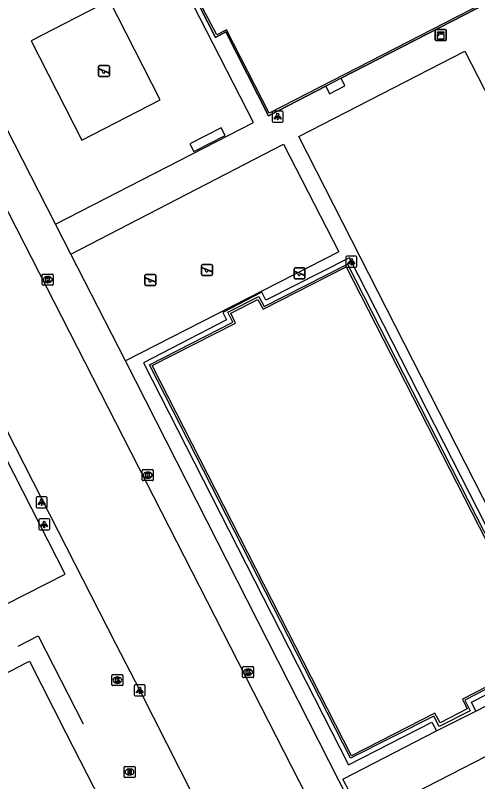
# Model space of a CAD drawing. Extents: x 158838 to 160074, y 386376 to 387776.
# Drawn here: x 159586.7 to 159628.7, y 387170.2 to 387239.8 of the extents above; entities that cross this region are included whole.
import ezdxf

# ---------------------------------------------------------------- set-up
doc = ezdxf.new("R2010")
doc.units = 0
for name, color, linetype in [('IMGEO_Hek', 7, 'Continuous'), ('IMGEO_Kast', 7, 'Continuous'), ('IMGEO_Kolk', 7, 'Continuous'), ('IMGEO_Lichtpunt', 7, 'Continuous'), ('IMGEO_Muur', 7, 'Continuous'), ('IMGEO_Pand', 7, 'Continuous'), ('IMGEO_Rijbaan_lokaal_gesloten', 7, 'Continuous'), ('IMGEO_Rioolput', 7, 'Continuous'), ('IMGEO_Speelvoorziening', 7, 'Continuous'), ('IMGEO_Terreindeel_open', 7, 'Continuous'), ('IMGEO_Voetpad_open', 7, 'Continuous')]:
    doc.layers.add(name, color=color, linetype=linetype)

msp = doc.modelspace()

# ---------------------------------------------------------------- linework, layer by layer
at = {"layer": 'IMGEO_Hek'}
for points in [[(159614.876, 387233.362), (159609.682, 387230.685), (159605.806, 387238.301), (159604.867, 387237.801), (159603.459, 387240.575), (159604.399, 387241.044), (159600.465, 387248.592), (159605.667, 387251.273)], [(159638.512, 387245.542), (159616.28, 387234.085)], [(159616.28, 387234.085), (159614.876, 387233.362)], [(159614.876, 387233.362), (159615.218, 387232.681), (159616.621, 387233.396), (159616.28, 387234.085)], [(159617.121, 387172.311), (159598.882, 387208.048), (159606.432, 387211.925), (159605.994, 387212.829), (159608.794, 387214.256), (159609.29, 387213.357), (159616.86, 387217.188), (159635.082, 387181.5), (159627.52, 387177.603), (159627.985, 387176.629), (159625.193, 387175.207), (159624.69, 387176.126), (159617.121, 387172.311)]]:
    msp.add_lwpolyline(points, dxfattribs=at)
at = {"layer": 'IMGEO_Kast'}
for p, q in [((159624.821, 387237.597), (159624.821, 387238.438)), ((159624.821, 387238.438), (159624.821, 387237.597)), ((159624.896, 387238.522), (159625.737, 387238.522)), ((159625.737, 387238.522), (159624.896, 387238.522)), ((159625.821, 387238.447), (159625.821, 387237.606)), ((159625.821, 387237.606), (159625.821, 387238.447)), ((159625.746, 387237.522), (159624.905, 387237.522)), ((159624.905, 387237.522), (159625.746, 387237.522))]:
    msp.add_line(p, q, dxfattribs=at)
for points in [[(159625.016, 387238.312), (159625.616, 387238.312), (159625.616, 387238.227), (159625.016, 387238.227), (159625.016, 387238.312)], [(159625.016, 387238.137), (159625.616, 387238.137), (159625.616, 387237.648), (159625.016, 387237.648), (159625.016, 387238.137)]]:
    msp.add_lwpolyline(points, dxfattribs=at)
msp.add_circle((159625.1, 387237.986), 0.0377, dxfattribs=at)
for centre, start, end in [((159624.899, 387238.444), 92.4484, 184.28452), ((159624.899, 387238.444), 92.4484, 184.28452), ((159625.743, 387238.444), 2.4484, 94.28452), ((159625.743, 387238.444), 2.4484, 94.28452), ((159624.899, 387237.6), 182.4484, 274.28452), ((159624.899, 387237.6), 182.4484, 274.28452), ((159625.743, 387237.6), 272.4484, 4.28452), ((159625.743, 387237.6), 272.4484, 4.28452)]:
    msp.add_arc(centre, 0.0779, start, end, dxfattribs=at)
at = {"layer": 'IMGEO_Kolk'}
for p, q in [((159589.137, 387215.372), (159589.137, 387216.224)), ((159589.212, 387216.298), (159590.064, 387216.298)), ((159589.625, 387216.078), (159589.65, 387216.078)), ((159590.138, 387216.224), (159590.138, 387215.372)), ((159590.064, 387215.298), (159589.212, 387215.298)), ((159589.648, 387215.518), (159589.623, 387215.518)), ((159598.296, 387198.536), (159599.148, 387198.536)), ((159598.221, 387197.61), (159598.221, 387198.462)), ((159598.709, 387198.316), (159598.734, 387198.316)), ((159599.222, 387198.462), (159599.222, 387197.61)), ((159599.148, 387197.536), (159598.296, 387197.536)), ((159598.732, 387197.756), (159598.707, 387197.756)), ((159607.329, 387179.717), (159607.329, 387180.569)), ((159607.404, 387180.643), (159608.256, 387180.643)), ((159607.817, 387180.423), (159607.842, 387180.423)), ((159608.33, 387180.569), (159608.33, 387179.717)), ((159595.452, 387178.993), (159595.452, 387179.845)), ((159595.527, 387179.919), (159596.379, 387179.919)), ((159596.453, 387179.845), (159596.453, 387178.993)), ((159607.84, 387179.863), (159607.815, 387179.863)), ((159595.963, 387179.139), (159595.938, 387179.139)), ((159595.94, 387179.699), (159595.965, 387179.699)), ((159608.256, 387179.643), (159607.404, 387179.643)), ((159596.379, 387178.919), (159595.527, 387178.919))]:
    msp.add_line(p, q, dxfattribs=at)
for points in [[(159589.137, 387215.372), (159589.137, 387216.224)], [(159589.212, 387216.298), (159590.064, 387216.298)], [(159589.458, 387215.998), (159589.581, 387215.998), (159589.581, 387215.847), (159589.711, 387215.998), (159589.875, 387215.998), (159589.729, 387215.847), (159589.882, 387215.598), (159589.73, 387215.598), (159589.645, 387215.762), (159589.581, 387215.695), (159589.581, 387215.598), (159589.458, 387215.598), (159589.458, 387215.998)], [(159590.138, 387216.224), (159590.138, 387215.372)], [(159590.064, 387215.298), (159589.212, 387215.298)], [(159598.296, 387198.536), (159599.148, 387198.536)], [(159598.221, 387197.61), (159598.221, 387198.462)], [(159598.542, 387198.236), (159598.665, 387198.236), (159598.665, 387198.085), (159598.795, 387198.236), (159598.959, 387198.236), (159598.813, 387198.085), (159598.966, 387197.836), (159598.814, 387197.836), (159598.729, 387198), (159598.665, 387197.933), (159598.665, 387197.836), (159598.542, 387197.836), (159598.542, 387198.236)], [(159599.222, 387198.462), (159599.222, 387197.61)], [(159599.148, 387197.536), (159598.296, 387197.536)], [(159607.329, 387179.717), (159607.329, 387180.569)], [(159607.404, 387180.643), (159608.256, 387180.643)], [(159608.33, 387180.569), (159608.33, 387179.717)], [(159595.452, 387178.993), (159595.452, 387179.845)], [(159595.527, 387179.919), (159596.379, 387179.919)], [(159596.453, 387179.845), (159596.453, 387178.993)], [(159607.65, 387180.343), (159607.773, 387180.343), (159607.773, 387180.192), (159607.903, 387180.343), (159608.067, 387180.343), (159607.921, 387180.192), (159608.074, 387179.943), (159607.922, 387179.943), (159607.837, 387180.107), (159607.773, 387180.04), (159607.773, 387179.943), (159607.65, 387179.943), (159607.65, 387180.343)], [(159595.773, 387179.619), (159595.896, 387179.619), (159595.896, 387179.468), (159596.026, 387179.619), (159596.19, 387179.619), (159596.044, 387179.468), (159596.197, 387179.219), (159596.045, 387179.219), (159595.96, 387179.383), (159595.896, 387179.316), (159595.896, 387179.219), (159595.773, 387179.219), (159595.773, 387179.619)], [(159608.256, 387179.643), (159607.404, 387179.643)], [(159596.379, 387178.919), (159595.527, 387178.919)]]:
    msp.add_lwpolyline(points, dxfattribs=at)
for centre, start, end in [((159589.214, 387216.222), 91.55205, 178.44795), ((159589.214, 387216.222), 91.55205, 178.44795), ((159590.062, 387216.222), 1.55205, 88.44795), ((159590.062, 387216.222), 1.55205, 88.44795), ((159589.214, 387215.374), 181.55205, 268.44795), ((159589.214, 387215.374), 181.55205, 268.44795), ((159590.062, 387215.374), 271.55205, 358.44795), ((159590.062, 387215.374), 271.55205, 358.44795), ((159598.298, 387198.46), 91.55205, 178.44795), ((159598.298, 387198.46), 91.55205, 178.44795), ((159599.146, 387198.46), 1.55205, 88.44795), ((159599.146, 387198.46), 1.55205, 88.44795), ((159598.298, 387197.612), 181.55205, 268.44795), ((159598.298, 387197.612), 181.55205, 268.44795), ((159599.146, 387197.612), 271.55205, 358.44795), ((159599.146, 387197.612), 271.55205, 358.44795), ((159607.406, 387180.567), 91.55205, 178.44795), ((159607.406, 387180.567), 91.55205, 178.44795), ((159608.254, 387180.567), 1.55205, 88.44795), ((159608.254, 387180.567), 1.55205, 88.44795), ((159595.529, 387179.843), 91.55205, 178.44795), ((159595.529, 387179.843), 91.55205, 178.44795), ((159596.377, 387179.843), 1.55205, 88.44795), ((159596.377, 387179.843), 1.55205, 88.44795), ((159607.406, 387179.719), 181.55205, 268.44795), ((159607.406, 387179.719), 181.55205, 268.44795), ((159608.254, 387179.719), 271.55205, 358.44795), ((159608.254, 387179.719), 271.55205, 358.44795), ((159595.529, 387178.995), 181.55205, 268.44795), ((159595.529, 387178.995), 181.55205, 268.44795), ((159596.377, 387178.995), 271.55205, 358.44795), ((159596.377, 387178.995), 271.55205, 358.44795)]:
    msp.add_arc(centre, 0.0765, start, end, dxfattribs=at)
for centre, major_axis, ratio, start_param, end_param in [((159589.624, 387215.798), (-0.387, 0.002), 0.722429, 4.712389, 7.853982), ((159589.649, 387215.798), (-0.39, 0.002), 0.717154, 1.570796, 4.712389), ((159598.708, 387198.036), (-0.387, 0.002), 0.722429, 4.712389, 7.853982), ((159598.733, 387198.036), (-0.39, 0.002), 0.717154, 1.570796, 4.712389), ((159607.816, 387180.143), (-0.387, 0.002), 0.722429, 4.712389, 7.853982), ((159607.841, 387180.143), (-0.39, 0.002), 0.717154, 1.570796, 4.712389), ((159595.939, 387179.419), (-0.387, 0.002), 0.722429, 4.712389, 7.853982), ((159595.964, 387179.419), (-0.39, 0.002), 0.717154, 1.570796, 4.712389)]:
    msp.add_ellipse(centre, major_axis=major_axis, ratio=ratio, start_param=start_param, end_param=end_param, dxfattribs=at)
at = {"layer": 'IMGEO_Lichtpunt'}
for p, q in [((159610.015, 387231.014), (159610.015, 387230.207)), ((159610.015, 387231.014), (159610.015, 387230.207)), ((159610.917, 387231.109), (159610.109, 387231.109)), ((159610.917, 387231.109), (159610.109, 387231.109)), ((159611.011, 387230.207), (159611.011, 387231.014)), ((159611.011, 387230.207), (159611.011, 387231.014)), ((159610.109, 387230.113), (159610.917, 387230.113)), ((159610.109, 387230.113), (159610.917, 387230.113)), ((159616.71, 387217.832), (159616.71, 387217.025)), ((159616.71, 387217.832), (159616.71, 387217.025)), ((159617.612, 387217.927), (159616.804, 387217.927)), ((159617.612, 387217.927), (159616.804, 387217.927)), ((159617.706, 387217.025), (159617.706, 387217.832)), ((159617.706, 387217.025), (159617.706, 387217.832)), ((159616.804, 387216.931), (159617.612, 387216.931)), ((159616.804, 387216.931), (159617.612, 387216.931)), ((159588.58, 387195.976), (159588.58, 387195.169)), ((159588.58, 387195.976), (159588.58, 387195.169)), ((159589.482, 387196.071), (159588.674, 387196.071)), ((159589.482, 387196.071), (159588.674, 387196.071)), ((159589.576, 387195.169), (159589.576, 387195.976)), ((159589.576, 387195.169), (159589.576, 387195.976)), ((159588.674, 387195.075), (159589.482, 387195.075)), ((159588.674, 387195.075), (159589.482, 387195.075)), ((159588.814, 387193.969), (159588.814, 387193.162)), ((159588.814, 387193.969), (159588.814, 387193.162)), ((159589.716, 387194.064), (159588.908, 387194.064)), ((159589.716, 387194.064), (159588.908, 387194.064)), ((159589.81, 387193.162), (159589.81, 387193.969)), ((159589.81, 387193.162), (159589.81, 387193.969)), ((159588.908, 387193.068), (159589.716, 387193.068)), ((159588.908, 387193.068), (159589.716, 387193.068)), ((159597.489, 387178.877), (159597.489, 387178.07)), ((159597.489, 387178.877), (159597.489, 387178.07)), ((159598.391, 387178.972), (159597.583, 387178.972)), ((159598.391, 387178.972), (159597.583, 387178.972)), ((159598.485, 387178.07), (159598.485, 387178.877)), ((159598.485, 387178.07), (159598.485, 387178.877)), ((159597.583, 387177.976), (159598.391, 387177.976)), ((159597.583, 387177.976), (159598.391, 387177.976))]:
    msp.add_line(p, q, dxfattribs=at)
for points in [[(159610.389, 387230.678), (159610.428, 387230.65), (159610.24, 387230.388), (159610.202, 387230.415), (159610.389, 387230.678)], [(159610.491, 387230.63), (159610.538, 387230.63), (159610.538, 387230.308), (159610.491, 387230.308), (159610.491, 387230.63)], [(159610.601, 387230.65), (159610.639, 387230.677), (159610.826, 387230.415), (159610.787, 387230.387), (159610.601, 387230.65)], [(159617.084, 387217.496), (159617.123, 387217.468), (159616.935, 387217.206), (159616.897, 387217.233), (159617.084, 387217.496)], [(159617.186, 387217.448), (159617.233, 387217.448), (159617.233, 387217.126), (159617.186, 387217.126), (159617.186, 387217.448)], [(159617.296, 387217.468), (159617.334, 387217.495), (159617.521, 387217.233), (159617.482, 387217.205), (159617.296, 387217.468)], [(159588.954, 387195.64), (159588.993, 387195.612), (159588.805, 387195.35), (159588.767, 387195.377), (159588.954, 387195.64)], [(159589.056, 387195.592), (159589.103, 387195.592), (159589.103, 387195.27), (159589.056, 387195.27), (159589.056, 387195.592)], [(159589.166, 387195.612), (159589.204, 387195.639), (159589.391, 387195.377), (159589.352, 387195.349), (159589.166, 387195.612)], [(159589.188, 387193.633), (159589.227, 387193.605), (159589.039, 387193.343), (159589.001, 387193.37), (159589.188, 387193.633)], [(159589.29, 387193.585), (159589.337, 387193.585), (159589.337, 387193.263), (159589.29, 387193.263), (159589.29, 387193.585)], [(159589.4, 387193.605), (159589.438, 387193.632), (159589.625, 387193.37), (159589.586, 387193.342), (159589.4, 387193.605)], [(159597.863, 387178.541), (159597.902, 387178.513), (159597.714, 387178.251), (159597.676, 387178.278), (159597.863, 387178.541)], [(159597.965, 387178.493), (159598.012, 387178.493), (159598.012, 387178.171), (159597.965, 387178.171), (159597.965, 387178.493)], [(159598.075, 387178.513), (159598.113, 387178.54), (159598.3, 387178.278), (159598.261, 387178.25), (159598.075, 387178.513)]]:
    msp.add_lwpolyline(points, dxfattribs=at)
for centre in [(159610.514, 387230.812), (159617.209, 387217.63), (159589.079, 387195.774), (159589.313, 387193.767), (159597.988, 387178.675)]:
    msp.add_circle(centre, 0.0994, dxfattribs=at)
for centre, start, end in [((159610.109, 387231.014), 90, 180), ((159610.109, 387231.014), 90, 180), ((159610.917, 387231.014), 0, 90), ((159610.917, 387231.014), 0, 90), ((159610.109, 387230.207), 180, 270), ((159610.109, 387230.207), 180, 270), ((159610.917, 387230.207), 270, 0), ((159610.917, 387230.207), 270, 360), ((159616.804, 387217.832), 90, 180), ((159616.804, 387217.832), 90, 180), ((159617.612, 387217.832), 0, 90), ((159617.612, 387217.832), 0, 90), ((159616.804, 387217.025), 180, 270), ((159616.804, 387217.025), 180, 270), ((159617.612, 387217.025), 270, 0), ((159617.612, 387217.025), 270, 360), ((159588.674, 387195.976), 90, 180), ((159588.674, 387195.976), 90, 180), ((159589.482, 387195.976), 0, 90), ((159589.482, 387195.976), 0, 90), ((159588.674, 387195.169), 180, 270), ((159588.674, 387195.169), 180, 270), ((159589.482, 387195.169), 270, 0), ((159589.482, 387195.169), 270, 360), ((159588.908, 387193.969), 90, 180), ((159588.908, 387193.969), 90, 180), ((159589.716, 387193.969), 0, 90), ((159589.716, 387193.969), 0, 90), ((159588.908, 387193.162), 180, 270), ((159588.908, 387193.162), 180, 270), ((159589.716, 387193.162), 270, 0), ((159589.716, 387193.162), 270, 360), ((159597.583, 387178.877), 90, 180), ((159597.583, 387178.877), 90, 180), ((159598.391, 387178.877), 0, 90), ((159598.391, 387178.877), 0, 90), ((159597.583, 387178.07), 180, 270), ((159597.583, 387178.07), 180, 270), ((159598.391, 387178.07), 270, 0), ((159598.391, 387178.07), 270, 360)]:
    msp.add_arc(centre, 0.0946, start, end, dxfattribs=at)
at = {"layer": 'IMGEO_Muur'}
msp.add_lwpolyline([(159586.952, 387182.514), (159588.78, 387183.443), (159592.841, 387175.431)], dxfattribs=at)
at = {"layer": 'IMGEO_Pand'}
msp.add_lwpolyline([(159572.395, 387149.094), (159566.225, 387161.172), (159566.091, 387161.104), (159566.041, 387161.202), (159562.501, 387168.153), (159562.826, 387168.318), (159562.957, 387168.061), (159577.897, 387175.668), (159577.801, 387175.857), (159578.245, 387176.084), (159587.725, 387181.01), (159587.963, 387181.133), (159591.291, 387174.62), (159597.659, 387162.154), (159597.785, 387161.907), (159591.347, 387158.618), (159591.249, 387158.568), (159591.185, 387158.692), (159572.395, 387149.094)], dxfattribs=at)
at = {"layer": 'IMGEO_Rijbaan_lokaal_gesloten'}
for points in [[(159566.285, 387241.015), (159567.044, 387239.315), (159567.086, 387239.219), (159567.129, 387239.123), (159567.171, 387239.026), (159567.179, 387239.01), (159567.186, 387238.994), (159567.193, 387238.978), (159567.238, 387238.878), (159567.283, 387238.779), (159567.328, 387238.679), (159567.496, 387238.318), (159568.485, 387236.19), (159578.603, 387216.404), (159588.284, 387197.472), (159595.815, 387182.684), (159597.982, 387178.474), (159602.851, 387168.892), (159608.161, 387158.52), (159610.766, 387153.366), (159613.317, 387148.522)], [(159576.335, 387240.884), (159603.405, 387187.924), (159620.125, 387155.225)]]:
    msp.add_lwpolyline(points, dxfattribs=at)
at = {"layer": 'IMGEO_Rioolput'}
for p, q in [((159596.56, 387170.644), (159596.56, 387171.496)), ((159596.635, 387171.57), (159597.487, 387171.57)), ((159597.561, 387171.496), (159597.561, 387170.644)), ((159597.071, 387170.79), (159597.046, 387170.79)), ((159597.048, 387171.35), (159597.073, 387171.35)), ((159597.487, 387170.57), (159596.635, 387170.57))]:
    msp.add_line(p, q, dxfattribs=at)
for points in [[(159596.56, 387170.644), (159596.56, 387171.496)], [(159596.635, 387171.57), (159597.487, 387171.57)], [(159597.561, 387171.496), (159597.561, 387170.644)], [(159597.149, 387171.268), (159596.897, 387171.27), (159596.897, 387170.87)], [(159596.897, 387170.87), (159597.021, 387170.87), (159597.021, 387171.032), (159597.032, 387171.032)], [(159597.075, 387171.189), (159597.021, 387171.189), (159597.021, 387171.108)], [(159597.021, 387171.108), (159597.073, 387171.108)], [(159597.079, 387171.003), (159597.15, 387170.87), (159597.29, 387170.87), (159597.225, 387170.996)], [(159597.487, 387170.57), (159596.635, 387170.57)]]:
    msp.add_lwpolyline(points, dxfattribs=at)
for centre, radius, start, end in [((159596.637, 387171.494), 0.0765, 91.55205, 178.44795), ((159596.637, 387171.494), 0.0765, 91.55205, 178.44795), ((159597.485, 387171.494), 0.0765, 1.55205, 88.44795), ((159597.485, 387171.494), 0.0765, 1.55205, 88.44795), ((159597.031, 387170.979), 0.0533, 26.02933, 88.69889), ((159597.057, 387171.297), 0.19, 274.7715, 282.96867), ((159597.081, 387171.093), 0.0964, 77.00612, 93.18647), ((159597.095, 387171.15), 0.0378, 276.66336, 79.67722), ((159597.148, 387171.158), 0.109, 350.36119, 89.41601), ((159597.146, 387171.158), 0.112, 277.58423, 350.98172), ((159597.13, 387170.943), 0.108, 29.51342, 73.79051), ((159596.637, 387170.646), 0.0765, 181.55205, 268.44795), ((159596.637, 387170.646), 0.0765, 181.55205, 268.44795), ((159597.485, 387170.646), 0.0765, 271.55205, 358.44795), ((159597.485, 387170.646), 0.0765, 271.55205, 358.44795)]:
    msp.add_arc(centre, radius, start, end, dxfattribs=at)
for centre, major_axis, ratio, start_param, end_param in [((159597.047, 387171.07), (-0.387, 0.002), 0.722429, 4.712389, 7.853982), ((159597.072, 387171.07), (-0.39, 0.002), 0.717154, 1.570796, 4.712389)]:
    msp.add_ellipse(centre, major_axis=major_axis, ratio=ratio, start_param=start_param, end_param=end_param, dxfattribs=at)
at = {"layer": 'IMGEO_Speelvoorziening'}
for p, q in [((159594.243, 387234.345), (159594.243, 387235.145)), ((159594.243, 387235.145), (159594.243, 387234.345)), ((159594.626, 387234.773), (159594.287, 387234.91)), ((159594.312, 387234.97), (159595.188, 387234.617)), ((159594.343, 387235.245), (159595.133, 387235.245)), ((159595.133, 387235.245), (159594.343, 387235.245)), ((159595.233, 387235.145), (159595.233, 387234.345)), ((159595.233, 387234.345), (159595.233, 387235.145)), ((159595.133, 387234.245), (159594.343, 387234.245)), ((159594.343, 387234.245), (159595.133, 387234.245)), ((159595.164, 387234.557), (159594.824, 387234.694)), ((159603.599, 387216.284), (159603.599, 387217.084)), ((159603.599, 387217.084), (159603.599, 387216.284)), ((159603.982, 387216.712), (159603.643, 387216.849)), ((159603.668, 387216.909), (159604.544, 387216.556)), ((159603.699, 387217.184), (159604.489, 387217.184)), ((159604.489, 387217.184), (159603.699, 387217.184)), ((159604.52, 387216.496), (159604.18, 387216.633)), ((159604.589, 387217.084), (159604.589, 387216.284)), ((159604.589, 387216.284), (159604.589, 387217.084)), ((159612.005, 387215.956), (159612.005, 387216.756)), ((159612.005, 387216.756), (159612.005, 387215.956)), ((159612.105, 387216.856), (159612.895, 387216.856)), ((159612.895, 387216.856), (159612.105, 387216.856)), ((159612.995, 387216.756), (159612.995, 387215.956)), ((159612.995, 387215.956), (159612.995, 387216.756)), ((159598.457, 387215.366), (159598.457, 387216.166)), ((159598.457, 387216.166), (159598.457, 387215.366)), ((159598.84, 387215.794), (159598.501, 387215.931)), ((159598.526, 387215.991), (159599.402, 387215.638)), ((159598.557, 387216.266), (159599.347, 387216.266)), ((159599.347, 387216.266), (159598.557, 387216.266)), ((159599.447, 387216.166), (159599.447, 387215.366)), ((159599.447, 387215.366), (159599.447, 387216.166)), ((159604.489, 387216.184), (159603.699, 387216.184)), ((159603.699, 387216.184), (159604.489, 387216.184)), ((159612.388, 387216.384), (159612.049, 387216.521)), ((159612.074, 387216.581), (159612.95, 387216.228)), ((159612.926, 387216.168), (159612.586, 387216.305)), ((159599.347, 387215.266), (159598.557, 387215.266)), ((159598.557, 387215.266), (159599.347, 387215.266)), ((159599.378, 387215.578), (159599.038, 387215.715)), ((159612.895, 387215.856), (159612.105, 387215.856)), ((159612.105, 387215.856), (159612.895, 387215.856))]:
    msp.add_line(p, q, dxfattribs=at)
for centre, radius, start, end in [((159594.343, 387235.145), 0.1, 90, 180), ((159594.343, 387235.145), 0.1, 90, 180), ((159594.3, 387234.94), 0.0327, 68.07798, 248.07798), ((159594.705, 387234.683), 0.12, 130.99278, 5.16318), ((159595.133, 387235.145), 0.1, 0, 90), ((159595.133, 387235.145), 0.1, 360, 90), ((159594.343, 387234.345), 0.1, 180, 270), ((159594.343, 387234.345), 0.1, 180, 270), ((159595.133, 387234.345), 0.1, 270, 0), ((159595.133, 387234.345), 0.1, 270, 0), ((159595.176, 387234.587), 0.0327, 248.07798, 68.07798), ((159603.699, 387217.084), 0.1, 90, 180), ((159603.699, 387217.084), 0.1, 90, 180), ((159603.656, 387216.879), 0.0327, 68.07798, 248.07798), ((159604.061, 387216.622), 0.12, 130.99278, 5.16318), ((159604.489, 387217.084), 0.1, 0, 90), ((159604.489, 387217.084), 0.1, 360, 90), ((159612.105, 387216.756), 0.1, 90, 180), ((159612.105, 387216.756), 0.1, 90, 180), ((159612.895, 387216.756), 0.1, 0, 90), ((159612.895, 387216.756), 0.1, 360, 90), ((159598.557, 387216.166), 0.1, 90, 180), ((159598.557, 387216.166), 0.1, 90, 180), ((159598.514, 387215.961), 0.0327, 68.07798, 248.07798), ((159599.347, 387216.166), 0.1, 0, 90), ((159599.347, 387216.166), 0.1, 360, 90), ((159603.699, 387216.284), 0.1, 180, 270), ((159603.699, 387216.284), 0.1, 180, 270), ((159604.489, 387216.284), 0.1, 270, 0), ((159604.489, 387216.284), 0.1, 270, 0), ((159604.532, 387216.526), 0.0327, 248.07798, 68.07798), ((159612.105, 387215.956), 0.1, 180, 270), ((159612.105, 387215.956), 0.1, 180, 270), ((159612.062, 387216.551), 0.0327, 68.07798, 248.07798), ((159612.467, 387216.294), 0.12, 130.99278, 5.16318), ((159612.895, 387215.956), 0.1, 270, 0), ((159612.895, 387215.956), 0.1, 270, 0), ((159612.938, 387216.198), 0.0327, 248.07798, 68.07798), ((159598.557, 387215.366), 0.1, 180, 270), ((159598.557, 387215.366), 0.1, 180, 270), ((159598.919, 387215.704), 0.12, 130.99278, 5.16318), ((159599.347, 387215.366), 0.1, 270, 0), ((159599.347, 387215.366), 0.1, 270, 0), ((159599.39, 387215.608), 0.0327, 248.07798, 68.07798)]:
    msp.add_arc(centre, radius, start, end, dxfattribs=at)
at = {"layer": 'IMGEO_Terreindeel_open'}
for points in [[(159595.235, 387241.16), (159588.122, 387237.496), (159592.731, 387228.479), (159599.844, 387232.144), (159595.235, 387241.16)], [(159602.55, 387228.134), (159602.904, 387227.45), (159605.735, 387228.891), (159605.393, 387229.583), (159602.55, 387228.134)]]:
    msp.add_lwpolyline(points, dxfattribs=at)
at = {"layer": 'IMGEO_Voetpad_open'}
for points in [[(159642.12, 387257.148), (159641.253, 387256.724), (159645.115, 387249.127), (159609.739, 387230.92), (159605.875, 387238.481), (159604.984, 387238.039), (159603.697, 387240.502), (159604.561, 387240.973), (159600.719, 387248.522), (159636.096, 387266.733), (159639.975, 387259.194), (159640.859, 387259.61), (159642.12, 387257.148)], [(159590.329, 387220.848), (159608.328, 387230.081), (159598.563, 387249.121)], [(159603.459, 387240.575), (159604.867, 387237.801), (159605.806, 387238.301), (159609.682, 387230.685), (159614.876, 387233.362), (159615.218, 387232.681), (159616.621, 387233.396), (159616.28, 387234.085), (159638.512, 387245.542)], [(159590.329, 387220.848), (159580.592, 387239.89)], [(159638.702, 387177.242), (159612.433, 387228.814), (159627.505, 387236.547), (159653.938, 387185.031), (159638.702, 387177.242)], [(159591.736, 387218.097), (159611.057, 387228.115), (159616.058, 387218.329), (159596.683, 387208.421)], [(159591.736, 387218.097), (159590.329, 387220.848)], [(159596.683, 387208.421), (159591.736, 387218.097)], [(159628.499, 387176.608), (159628.105, 387177.418), (159635.651, 387181.266), (159617.023, 387217.783), (159609.449, 387213.945), (159609.072, 387214.661), (159605.52, 387212.805), (159605.868, 387212.142), (159598.318, 387208.253), (159616.948, 387171.728), (159624.517, 387175.602), (159624.941, 387174.817)], [(159577.338, 387216.22), (159577.041, 387216.379), (159576.743, 387216.529), (159576.443, 387216.658), (159576.139, 387216.757), (159575.832, 387216.816), (159575.64, 387216.827), (159575.201, 387216.785), (159574.881, 387216.723), (159570.432, 387214.451), (159562.636, 387210.271), (159568.281, 387199.118), (159577.032, 387181.829), (159591.224, 387189.034), (159577.338, 387216.22)], [(159625.263, 387175.524), (159624.794, 387176.415), (159617.222, 387172.55), (159599.123, 387207.983), (159606.693, 387211.848), (159606.246, 387212.746), (159608.717, 387214.005), (159609.186, 387213.128), (159616.731, 387216.975), (159634.828, 387181.559), (159627.284, 387177.684), (159627.734, 387176.799), (159625.263, 387175.524)], [(159622.557, 387157.541), (159596.683, 387208.421)], [(159628.499, 387176.608), (159635.526, 387180.185), (159637.326, 387176.529), (159618.326, 387166.796), (159616.432, 387170.417), (159624.941, 387174.817)], [(159624.941, 387174.817), (159628.499, 387176.608)]]:
    msp.add_lwpolyline(points, dxfattribs=at)

doc.saveas('drawing.dxf')
